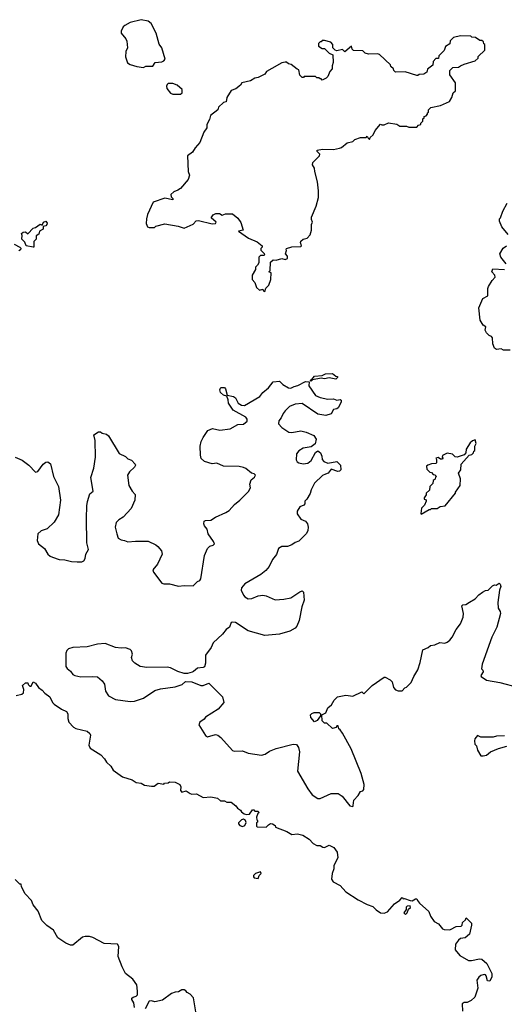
# Model space of a CAD drawing. Extents: x 2293878 to 2522763, y 823964 to 1006972.
# Tile 352 of 407: x 2456184 to 2460493, y 867631 to 876386. Entities that reach past the tile are written whole.
import ezdxf

# ---------------------------------------------------------------- set-up
doc = ezdxf.new("R2010")
doc.units = 0

msp = doc.modelspace()

# ---------------------------------------------------------------- linework, layer by layer
at = {"layer": '0CON20XD'}
for points in [[(2457285, 875962.5), (2457305, 875972.5), (2457367, 875973), (2457390, 876005), (2457447, 876013), (2457465, 876020), (2457476.7, 876035), (2457446.7, 876135), (2457425, 876170), (2457396.2, 876265), (2457353.6, 876353.6), (2457325, 876373.3), (2457265, 876386.2), (2457165, 876361.2), (2457117.5, 876335), (2457105, 876322.5), (2457086.7, 876285), (2457086.7, 876265), (2457127.3, 876217.3), (2457136.2, 876195), (2457142.5, 876135), (2457127, 876103), (2457123.3, 876055), (2457143, 876003), (2457165, 875987.5), (2457225, 875970), (2457285, 875962.5)], [(2458365, 873970), (2458371.7, 873998.3), (2458400, 874025), (2458416.2, 874075), (2458420, 874135), (2458400, 874145), (2458410, 874155), (2458415, 874230), (2458438.3, 874251.7), (2458465, 874247.5), (2458515, 874262.5), (2458545, 874252.5), (2458565, 874262.5), (2458566.7, 874285), (2458546.7, 874305), (2458557.5, 874335), (2458552.5, 874345), (2458557, 874353), (2458604.1, 874365.9), (2458685, 874370), (2458690, 874375), (2458680, 874405), (2458683.6, 874416.4), (2458705, 874433.3), (2458740, 874445), (2458767, 874473), (2458780, 874515), (2458780, 874565), (2458787.5, 874585), (2458778.3, 874608.3), (2458778.3, 874631.7), (2458821.7, 874728.3), (2458842.5, 874805), (2458842.5, 874865), (2458832.5, 874945), (2458807.5, 875035), (2458806.7, 875065), (2458786.7, 875095), (2458790, 875115), (2458850, 875175), (2458851.7, 875191.7), (2458830, 875215), (2458830, 875225), (2458876.4, 875236.4), (2458975, 875232.5), (2459027, 875243), (2459045, 875250), (2459095, 875290), (2459147, 875303), (2459165, 875320), (2459215, 875340), (2459265, 875340), (2459275, 875350), (2459281.7, 875331.7), (2459295, 875320), (2459301.7, 875338.3), (2459327, 875363), (2459345, 875400), (2459393, 875457), (2459405, 875450), (2459425, 875450), (2459465, 875470), (2459537, 875457), (2459565, 875440), (2459625, 875440), (2459645, 875430), (2459715, 875430), (2459731.7, 875448.3), (2459750, 875455), (2459750, 875465), (2459770, 875485), (2459770, 875505), (2459780, 875515), (2459780, 875525), (2459798.3, 875531.7), (2459810, 875545), (2459811.7, 875558.3), (2459820, 875565), (2459820, 875585), (2459840, 875605), (2459925, 875622.5), (2460005, 875660), (2460027, 875693), (2460040, 875735), (2460060, 875755), (2460060, 875825), (2460010, 875895), (2460010, 875935), (2460035, 875960), (2460087, 875963), (2460103, 875977), (2460135, 875990), (2460235, 876020), (2460260, 876045), (2460261.7, 876058.3), (2460320, 876115), (2460320, 876165), (2460311.7, 876171.7), (2460308.3, 876188.3), (2460295, 876200), (2460275, 876200), (2460237, 876227), (2460205, 876230), (2460195, 876240), (2460105, 876242.5), (2460043, 876227), (2460011.7, 876198.3), (2460008.3, 876171.7), (2459971.7, 876148.3), (2459958.3, 876111.7), (2459910, 876065), (2459908.3, 876041.7), (2459885, 876040), (2459860, 876015), (2459858.3, 875981.7), (2459810, 875945), (2459805, 875920), (2459777, 875903), (2459735, 875900), (2459725, 875890), (2459715, 875890), (2459611.7, 875921.7), (2459525, 875920), (2459510, 875935), (2459508.3, 875948.3), (2459485, 875970), (2459480, 875985), (2459385, 876077.5), (2459365, 876082.5), (2459285, 876080), (2459255, 876090), (2459235, 876110), (2459153, 876113), (2459140, 876125), (2459135, 876150), (2459075, 876100), (2459055, 876120), (2459005, 876110), (2458990, 876115), (2458970, 876135), (2458967.5, 876165), (2458950, 876185), (2458895, 876200), (2458875, 876200), (2458865, 876190), (2458855, 876190), (2458842.5, 876175), (2458841.7, 876151.7), (2458875, 876130), (2458895, 876130), (2458935, 876090), (2458970, 876075), (2458972.5, 876005), (2458962.5, 875975), (2458961.7, 875948.3), (2458942.5, 875925), (2458925, 875880), (2458910, 875865), (2458875, 875850), (2458865, 875860), (2458855, 875860), (2458845, 875870), (2458825, 875870), (2458815, 875880), (2458715, 875880), (2458707, 875873), (2458695, 875873.3), (2458674.1, 875894.1), (2458665, 875940), (2458650, 875945), (2458598.3, 875988.3), (2458573, 875993), (2458555, 876010), (2458545, 876010), (2458515, 876002.5), (2458425, 875952.5), (2458380, 875925), (2458365, 875902.5), (2458305, 875872.5), (2458275, 875867.5), (2458237, 875843), (2458160, 875825), (2458146.4, 875803.6), (2458105, 875770), (2458065, 875757.5), (2458026.7, 875695), (2458020, 875655), (2457995, 875650), (2457951.7, 875608.3), (2457946.4, 875583.6), (2457880, 875535), (2457871.7, 875498.3), (2457847.5, 875455), (2457847.5, 875425), (2457822.5, 875385), (2457786.1, 875293.9), (2457745, 875247.5), (2457721.7, 875208.3), (2457677.5, 875175), (2457681.2, 875035), (2457692.5, 875005), (2457682.5, 874965), (2457612.5, 874885), (2457590.7, 874869.3), (2457555, 874856.7), (2457527, 874833), (2457531.7, 874811.7), (2457546.7, 874795), (2457546, 874784), (2457475, 874800), (2457370, 874765), (2457321.2, 874655), (2457310, 874615), (2457307.5, 874575), (2457320, 874545), (2457335, 874537.5), (2457381.7, 874538.3), (2457395, 874550), (2457475, 874572.5), (2457591.7, 874551.7), (2457645, 874532.5), (2457725, 874567.5), (2457751.7, 874598.3), (2457775, 874602), (2457895, 874571.5), (2457926.1, 874573.9), (2457930, 874585), (2457887.5, 874625), (2457905, 874652.5), (2457927, 874663), (2457961.7, 874661.7), (2457985, 874647.5), (2458015, 874660), (2458075, 874660), (2458125, 874620), (2458151.7, 874581.7), (2458170, 874515), (2458130, 874505), (2458217.5, 874445), (2458295, 874411.2), (2458340, 874375), (2458340, 874365), (2458328.3, 874351.7), (2458328.3, 874338.3), (2458358.3, 874308.3), (2458360, 874295), (2458355, 874290), (2458325, 874290), (2458310, 874275), (2458310, 874225), (2458300, 874205), (2458280, 874185), (2458280, 874165), (2458250, 874115), (2458250, 874075), (2458275, 874050), (2458290, 874005), (2458315, 873980), (2458345, 873990), (2458350, 873975), (2458365, 873970)], [(2457547, 875723), (2457615, 875723.3), (2457630, 875735), (2457627.5, 875765), (2457583, 875803), (2457545, 875817.5), (2457505, 875817.5), (2457495, 875810), (2457490, 875795), (2457493.3, 875775), (2457525, 875732.5), (2457547, 875723)], [(2460526.7, 874475), (2460471.2, 874545), (2460450, 874595), (2460450, 874615), (2460460, 874625), (2460480, 874685), (2460520, 874755)], [(2456305, 874362.5), (2456240, 874375), (2456228.3, 874408.3), (2456202.5, 874435), (2456206.7, 874466.7), (2456200, 874485), (2456215, 874497.5), (2456235, 874500), (2456257, 874483), (2456305, 874532.5), (2456325, 874537.5), (2456365, 874566.7), (2456385, 874560), (2456396.7, 874585), (2456415, 874593.3), (2456428, 874578), (2456425.9, 874564.1), (2456415.9, 874554.1), (2456392.5, 874547.5), (2456392.5, 874525), (2456360, 874505), (2456355, 874480), (2456330, 874465), (2456330, 874435), (2456310, 874415), (2456310, 874365), (2456305, 874362.5)], [(2456135, 874388.8), (2456185, 874363.3), (2456193.3, 874355), (2456191.2, 874338.8), (2456175, 874330)], [(2460511.2, 874215), (2460463.3, 874275), (2460452.5, 874305), (2460482.5, 874355), (2460512.5, 874375)], [(2460547, 873447), (2460485, 873447.5), (2460465, 873460), (2460425, 873453.3), (2460405.9, 873465.9), (2460390, 873505), (2460387, 873557), (2460379.3, 873569.3), (2460359.3, 873579.3), (2460335, 873602.5), (2460322.5, 873625), (2460330, 873655), (2460305, 873670), (2460277.5, 873715), (2460267.5, 873825), (2460303.6, 873906.4), (2460348.3, 873931.7), (2460346.7, 873995), (2460353.3, 874015), (2460385, 874067.5), (2460411.7, 874098.3), (2460410, 874115), (2460383.3, 874145), (2460390, 874170), (2460493.8, 874166.2)], [(2458775, 873172.5), (2458770, 873175), (2458773.3, 873185), (2458783, 873187), (2458805, 873216.7), (2458875, 873223.3), (2458903.6, 873236.4), (2458965, 873240), (2458995, 873217.5), (2459010, 873215), (2459010, 873205), (2458995, 873190), (2458935, 873201.2), (2458894.2, 873194.2), (2458865, 873197.5), (2458787.5, 873182.5), (2458775, 873172.5)], [(2456145, 872496.2), (2456205, 872470), (2456264, 872425), (2456325, 872362), (2456345, 872368.8), (2456393.3, 872435), (2456415, 872450.8), (2456435, 872455.4), (2456456.6, 872436.6), (2456484.5, 872325), (2456527.8, 872235), (2456545.4, 872115), (2456529.4, 871985), (2456491.6, 871918.4), (2456429.5, 871860.5), (2456375, 871841.8), (2456344, 871815), (2456340, 871755), (2456352.5, 871725), (2456403, 871683), (2456433.3, 871635), (2456453.3, 871615), (2456475, 871606.2), (2456535, 871585.6), (2456584.1, 871584.1), (2456645, 871568.5), (2456695, 871564.5), (2456735, 871567.1), (2456753.8, 871575), (2456765.6, 871595), (2456772, 871635), (2456796.7, 871675), (2456780, 871735), (2456779.1, 871950.9), (2456780.5, 872065), (2456788, 872102), (2456808.8, 872171.2), (2456836.7, 872195), (2456817.5, 872315), (2456841.7, 872398.3), (2456858.1, 872495), (2456854, 872645), (2456843.8, 872695), (2456885, 872722.5), (2456901.7, 872721.7), (2456918.3, 872708.3), (2456955, 872700), (2456972.5, 872685), (2457068.3, 872528.3), (2457125, 872502.5), (2457145, 872482.5), (2457178.3, 872468.3), (2457210, 872435), (2457212.5, 872425), (2457205, 872407.5), (2457160, 872365), (2457143.3, 872335), (2457154.2, 872244.2), (2457182.7, 872192.7), (2457210, 872165), (2457207.5, 872115), (2457175, 872039.2), (2457105, 871964), (2457065, 871938), (2457042, 871915), (2457034.3, 871875), (2457048, 871815), (2457060, 871775), (2457085, 871760), (2457115, 871756.7), (2457145, 871743.3), (2457215, 871750.8), (2457325, 871748), (2457395.9, 871715.9), (2457411.7, 871701.7), (2457443.6, 871663.6), (2457450, 871635), (2457408.8, 871545), (2457368.8, 871495), (2457374.3, 871474.3), (2457446.7, 871375), (2457465, 871369.2), (2457515, 871371.5), (2457595, 871350), (2457645, 871355.6), (2457725, 871352.5), (2457765, 871389.4), (2457785, 871398.8), (2457795, 871413.3), (2457828.7, 871621.3), (2457855, 871683.8), (2457874.6, 871705.4), (2457905, 871712.5), (2457915.4, 871725), (2457908.6, 871745), (2457860, 871815), (2457851.2, 871855), (2457826.7, 871885), (2457821.2, 871905), (2457824.1, 871925.9), (2457835, 871933.8), (2457885, 871936.2), (2457925, 871963.8), (2458015.9, 872004.1), (2458047.7, 872022.3), (2458093.6, 872076.4), (2458142.5, 872115), (2458219.3, 872190.7), (2458237.5, 872225), (2458230, 872255), (2458242.5, 872295), (2458271.7, 872318.3), (2458280, 872335), (2458267.7, 872347.7), (2458244.2, 872354.2), (2458195.7, 872395.7), (2458174.4, 872404.4), (2458134.2, 872414.2), (2457995.7, 872415.7), (2457937.7, 872442.3), (2457895, 872435.7), (2457827.6, 872457.6), (2457798.8, 872485), (2457792, 872515), (2457790, 872595), (2457798.8, 872635), (2457815, 872672.5), (2457857, 872733), (2457898.3, 872751.7), (2457965, 872737.1), (2458055, 872749.5), (2458125, 872785.8), (2458175, 872789.2), (2458207.5, 872815), (2458208, 872835), (2458195, 872851.2), (2458082.9, 872915), (2458041.2, 872975), (2458037, 873007), (2458025, 873040), (2457995, 873048.8), (2457970.7, 873070.7), (2457964.4, 873095.6), (2457968.8, 873111.2), (2457975.7, 873114.3), (2458004.3, 873114.3), (2458014, 873105), (2458028.3, 873048.3), (2458085, 873035.8), (2458102.5, 873022.5), (2458128, 872975), (2458155, 872958.6), (2458184.2, 872955.8), (2458319.2, 873035), (2458345, 873070), (2458396.1, 873113.9), (2458436.7, 873165), (2458495, 873171.4), (2458525, 873142), (2458575, 873112.5), (2458595, 873108.8), (2458625, 873126), (2458657.9, 873132.1), (2458725, 873169.2), (2458757.5, 873167.5), (2458755, 873130), (2458815, 873043.8), (2458855, 873026), (2458925, 873011.2), (2458973.6, 873013.6), (2459005, 873002.5), (2459035, 873010), (2459043.3, 873003.3), (2459041.2, 872985), (2459016.2, 872935), (2459005, 872926.2), (2458975, 872920), (2458955, 872882.5), (2458905, 872866.7), (2458835, 872880), (2458695, 872973.8), (2458635, 872968), (2458582.5, 872947.5), (2458545, 872907.5), (2458527.5, 872885), (2458510, 872845), (2458489.3, 872820.7), (2458483.9, 872793.9), (2458515, 872760), (2458578.1, 872718.1), (2458605, 872714.4), (2458685, 872730), (2458730, 872720), (2458798.7, 872688.7), (2458821.2, 872655), (2458810, 872615), (2458775, 872587.5), (2458703.7, 872576.3), (2458665, 872552.5), (2458645.5, 872524.5), (2458642.8, 872472.8), (2458652.5, 872455), (2458667.5, 872445), (2458705, 872438.1), (2458746.6, 872443.4), (2458774.6, 872465.4), (2458815, 872537.5), (2458835, 872552.5), (2458857.5, 872535), (2458870, 872505), (2458873.8, 872475), (2458887.7, 872457.7), (2458925, 872443.8), (2459005, 872457.5), (2459037.5, 872425), (2459038.8, 872385), (2459028.3, 872371.7), (2459011.7, 872368.3), (2458955, 872390), (2458925.6, 872354.4), (2458904.3, 872345.7), (2458877.6, 872332.4), (2458804.2, 872265), (2458775, 872206.7), (2458767.7, 872172.3), (2458738.3, 872121.7), (2458720, 872105), (2458718.3, 872081.7), (2458710, 872070), (2458675, 872053.8), (2458650.6, 872015), (2458651.9, 871991.9), (2458683.3, 871945), (2458725, 871926), (2458743.3, 871905), (2458750, 871875), (2458746.7, 871845), (2458735, 871817.5), (2458665, 871749.2), (2458635, 871737.5), (2458605, 871715.6), (2458565, 871703.1), (2458515, 871701.4), (2458486.7, 871685), (2458468.3, 871631.7), (2458431.2, 871585), (2458401.2, 871525), (2458372.7, 871487.3), (2458327.3, 871452.7), (2458185, 871368.8), (2458156.2, 871335), (2458154, 871315), (2458175, 871270), (2458186.2, 871255), (2458215, 871237.5), (2458248.3, 871238.3), (2458305, 871264), (2458345, 871270), (2458375, 871264), (2458455, 871229.2), (2458533.9, 871233.9)], [(2459755, 871990), (2459825, 872030), (2459838.3, 872031.7), (2459845, 872040), (2459895, 872040), (2459923, 872057), (2459967, 872063), (2460060, 872175), (2460060, 872185), (2460100, 872245), (2460102.5, 872305), (2460087.5, 872355), (2460107.5, 872385), (2460110, 872435), (2460180, 872515), (2460205, 872520), (2460220, 872535), (2460221.7, 872548.3), (2460230, 872555), (2460232.5, 872595), (2460243, 872617), (2460235, 872650), (2460209.3, 872640.7), (2460190, 872625), (2460153, 872567), (2460150, 872535), (2460135, 872517.5), (2460075, 872497.5), (2460055, 872500), (2460031.7, 872521.7), (2459985, 872533.3), (2459945, 872510), (2459940, 872495), (2459947, 872487), (2459945, 872480), (2459925, 872480), (2459905, 872492.5), (2459883.6, 872486.4), (2459890, 872475), (2459890, 872445), (2459885, 872440), (2459845, 872437.5), (2459813.9, 872426.1), (2459802.5, 872415), (2459805, 872390), (2459831.7, 872361.7), (2459845, 872360), (2459861.7, 872341.7), (2459875, 872340), (2459890, 872325), (2459881.7, 872318.3), (2459878.3, 872301.7), (2459861.7, 872288.3), (2459858.3, 872261.7), (2459830, 872235), (2459828.3, 872201.7), (2459800, 872175), (2459798.3, 872161.7), (2459780, 872135), (2459781.7, 872121.7), (2459798.3, 872118.3), (2459800, 872105), (2459785, 872070), (2459758.3, 872041.7), (2459750, 871995), (2459755, 871990)], [(2458533.9, 871233.9), (2458595, 871246), (2458675, 871300), (2458695, 871306.7), (2458708.8, 871295), (2458714, 871225), (2458693.8, 871165), (2458670, 871045), (2458648.6, 870995), (2458633.4, 870976.6), (2458585, 870950.6), (2458495, 870923.3), (2458365, 870910.8), (2458215, 870953.2), (2458103.8, 871025), (2458075, 871030), (2458064.3, 871025), (2458048.6, 870985), (2458021.1, 870965), (2457986.4, 870923.6), (2457905, 870845.8), (2457886.1, 870803.9), (2457836, 870735), (2457835.7, 870665), (2457826.8, 870633.2), (2457815, 870626), (2457765, 870620), (2457730.7, 870589.3), (2457716.2, 870583.8), (2457676.1, 870573.9), (2457645, 870574), (2457590.9, 870590.9), (2457525, 870624), (2457495, 870630), (2457315, 870626.2), (2457255, 870633.8), (2457206.7, 870665), (2457186.4, 870686.4), (2457177.5, 870715), (2457186.7, 870745), (2457176.7, 870775), (2457165.8, 870785.8), (2457125, 870800), (2457085, 870797.5), (2457035, 870804.2), (2456945, 870838.8), (2456875, 870834), (2456785, 870810), (2456655, 870803.8), (2456618.3, 870791.7), (2456601.7, 870778.3), (2456593.8, 870755), (2456594, 870635), (2456605, 870616.7), (2456634.3, 870594.3), (2456656.7, 870565), (2456675, 870554), (2456726.4, 870543.6), (2456835, 870547.5), (2456875, 870542.5), (2456916.4, 870506.4), (2456937, 870477), (2456946.7, 870415), (2456974.3, 870374.3), (2457035, 870341.2), (2457165, 870324.4), (2457205, 870326.2), (2457285.6, 870354.4), (2457385, 870422.5), (2457435, 870437.5), (2457565, 870453.8), (2457630, 870475), (2457658.3, 870501.7), (2457715, 870500), (2457795, 870467.5), (2457815, 870467.5), (2457865, 870487.5), (2457986.4, 870366.4), (2458000, 870315), (2457950, 870255), (2457837, 870183), (2457825, 870167.5), (2457785, 870140), (2457777.5, 870115), (2457835, 870020), (2457855, 870010), (2457925, 870029.2), (2457945, 870024), (2457971.2, 870005), (2458075, 869886.7), (2458091.7, 869881.7), (2458165, 869886.2), (2458215, 869863.8), (2458335, 869846), (2458367.5, 869855), (2458405, 869881.2), (2458465, 869906.7), (2458615, 869943.3), (2458645, 869940), (2458662.5, 869915), (2458672.5, 869875), (2458654, 869704), (2458745, 869546), (2458784.2, 869495), (2458835, 869462.5), (2458855, 869460), (2458955, 869506.7), (2459016.4, 869506.4), (2459053, 869483), (2459118.8, 869395), (2459145, 869390), (2459150.8, 869399.2), (2459154, 869446), (2459195, 869487.5), (2459215, 869522.5), (2459235, 869530), (2459245, 869542.5), (2459245.9, 869585.9), (2459221.2, 869685), (2459132.5, 869902.5), (2459055, 870042.5), (2459035, 870072.5), (2459021.7, 870081.7), (2459016.1, 870106.1), (2459003.3, 870106.7), (2458998.3, 870091.7), (2458965, 870082.5), (2458915, 870130), (2458895, 870130), (2458873, 870153), (2458870, 870205), (2458905, 870223.3), (2458923.8, 870266.2), (2458957.5, 870295), (2458980, 870335), (2459010, 870365), (2459085, 870380), (2459145, 870372.5), (2459225, 870410), (2459245, 870392.5), (2459317.5, 870465), (2459425, 870540), (2459435, 870540), (2459477, 870517), (2459495, 870500), (2459508.3, 870448.3), (2459525, 870427.5), (2459548.3, 870418.3), (2459585, 870420), (2459610, 870445), (2459625, 870450), (2459666.1, 870493.9), (2459687.5, 870545), (2459723.3, 870605), (2459745, 870670), (2459768, 870782), (2459815, 870802.5), (2459838.3, 870821.7), (2459875, 870827.5), (2459920.7, 870849.3), (2459965, 870843.3), (2459985, 870850), (2460009.7, 870870.3), (2460031.2, 870895), (2460065, 870962.5), (2460103.3, 871015), (2460128.8, 871075), (2460130, 871105), (2460116.2, 871173.8), (2460125, 871182.5), (2460150, 871185), (2460185, 871207.5), (2460235, 871237.5), (2460267, 871273), (2460300, 871295), (2460325, 871310), (2460350, 871315), (2460387, 871353), (2460405, 871362.5), (2460421.7, 871358.3), (2460447, 871377), (2460457.7, 871367.7), (2460464, 871345), (2460450, 871315), (2460436.7, 871205), (2460440, 871155), (2460457.5, 871125), (2460458.8, 871105), (2460425.7, 870985), (2460382.5, 870895), (2460296.2, 870655), (2460290, 870615), (2460303.6, 870603.6), (2460306.1, 870586.1), (2460284, 870555), (2460286.7, 870545), (2460335, 870514), (2460455, 870492), (2460611.7, 870451.7)], [(2456153.3, 870376.7), (2456201.7, 870388.3), (2456218.3, 870401.7), (2456221.7, 870431.7), (2456210, 870465), (2456235, 870490), (2456255, 870490), (2456260, 870475), (2456275, 870460), (2456285, 870460), (2456305, 870500), (2456325, 870486.7), (2456349.6, 870449.5), (2456383.3, 870425), (2456406.9, 870396.9), (2456452, 870365), (2456475.9, 870315.9), (2456490.4, 870300.5), (2456556, 870256), (2456598.8, 870235), (2456611.2, 870215), (2456611.7, 870171.7), (2456620.4, 870140.5), (2456662.5, 870095), (2456683.9, 870083.9), (2456785, 870060), (2456808.8, 870038.8), (2456813.8, 870025), (2456800, 869935), (2456810, 869910), (2456905, 869848.6), (2456937.1, 869815), (2456955, 869783.3), (2456995, 869750), (2457014.5, 869714.5), (2457097.5, 869655), (2457185, 869626.2), (2457220, 869605), (2457265, 869596.2), (2457295, 869581.2), (2457355, 869570), (2457378.8, 869571.2), (2457415, 869596.7), (2457465, 869590), (2457473, 869597), (2457505, 869600), (2457515, 869610), (2457567, 869607), (2457607.5, 869585), (2457616.7, 869565), (2457613.6, 869533.6), (2457625, 869517.5), (2457665, 869530), (2457700, 869505), (2457715, 869500), (2457755, 869502.5), (2457815, 869471.2), (2457885, 869476.2), (2457943.6, 869463.6), (2457970.7, 869440.7), (2458005, 869440), (2458025, 869427.5), (2458065, 869430), (2458106.4, 869396.4), (2458120, 869375), (2458148.3, 869358.3), (2458155, 869342.5), (2458180, 869325), (2458205, 869317.5), (2458228.3, 869321.7), (2458255, 869360), (2458265, 869360), (2458275, 869350), (2458305, 869350), (2458310, 869335), (2458301.7, 869328.3), (2458290, 869295), (2458293, 869273), (2458300, 869265), (2458298.3, 869251.7), (2458290, 869245), (2458290, 869215), (2458295, 869210), (2458375, 869207.5), (2458395, 869227.5), (2458415, 869237.5), (2458433, 869237), (2458455, 869220), (2458460, 869205), (2458558, 869168), (2458605, 869142), (2458655, 869148), (2458702.5, 869135), (2458758.8, 869098.8), (2458792.3, 869062.3), (2458825, 869042.5), (2458855, 869042.5), (2458878.3, 869028.3), (2458895, 869026.7), (2458935, 869046.7), (2458976.7, 869025), (2459007.5, 868985), (2459013.3, 868935), (2458976.7, 868865), (2458978.8, 868835), (2458961.2, 868795), (2458957.5, 868745), (2458970.7, 868720.7), (2459035, 868686.7), (2459085, 868632.5), (2459195, 868561.2), (2459275, 868518), (2459325, 868502), (2459355, 868470), (2459393.9, 868443.9), (2459425, 868441.2), (2459455.6, 868454.4), (2459516.7, 868525), (2459563.9, 868556.1), (2459585, 868580), (2459595, 868570), (2459605, 868572.5), (2459657, 868553), (2459675, 868552.5), (2459705, 868570), (2459715, 868570), (2459720, 868555), (2459740.7, 868530.7), (2459822.5, 868455), (2459837.5, 868415), (2459868.8, 868368.8), (2459907.5, 868347.5), (2459943.6, 868303.6), (2459960, 868295), (2460005, 868292.5), (2460015, 868297.5)], [(2458805, 870142.5), (2458771.7, 870181.7), (2458770, 870205), (2458781.7, 870218.3), (2458803, 870227), (2458847, 870227), (2458860, 870215), (2458860, 870195), (2458830, 870155), (2458805, 870142.5)], [(2460495, 870017.5), (2460425, 870016.7), (2460395, 870007.5), (2460285, 870007.5), (2460255, 870020), (2460232.5, 869992.5), (2460227.5, 869975), (2460230, 869945), (2460245, 869930), (2460255, 869890), (2460285, 869840), (2460305, 869840), (2460335, 869847.5), (2460370, 869875), (2460443, 869907), (2460515, 869927.5)], [(2458165, 869213.3), (2458185, 869222.5), (2458197, 869247), (2458192.5, 869265), (2458175, 869277.5), (2458157, 869273), (2458130, 869245), (2458130, 869235), (2458140.7, 869220.7), (2458165, 869213.3)], [(2458305, 868750), (2458313, 868777), (2458330, 868795), (2458325, 868810), (2458280, 868795), (2458263, 868777), (2458262.5, 868765), (2458270, 868755), (2458305, 868750)], [(2457204.1, 867604.1), (2457200, 867645), (2457182.5, 867675), (2457182.5, 867685), (2457192.5, 867695), (2457220, 867705), (2457230, 867715), (2457232.5, 867747.5), (2457224.1, 867804.1), (2457188.8, 867855), (2457125, 867906), (2457095.6, 867965), (2457059.5, 868055), (2457066, 868145), (2457055, 868166.7), (2456935, 868172.2), (2456835, 868225.6), (2456805, 868233.1), (2456766.8, 868233.2), (2456741.8, 868228.2), (2456655, 868158), (2456635, 868156), (2456595, 868174), (2456523.8, 868223.8), (2456485, 868291.2), (2456425, 868333.1), (2456380.9, 868375), (2456349.4, 868459.4), (2456302.9, 868515), (2456287.5, 868555), (2456233.9, 868613.9), (2456200, 868675), (2456198.3, 868698.3), (2456185, 868700), (2456145, 868740)], [(2459615, 868430), (2459630, 868445), (2459641.7, 868478.3), (2459658.3, 868491.7), (2459655, 868507.5), (2459630, 868505), (2459620, 868495), (2459620, 868475), (2459600, 868445), (2459615, 868430)], [(2460015, 868297.5), (2460065, 868323.3), (2460110, 868325), (2460120, 868335), (2460121.7, 868358.3), (2460148.3, 868381.7), (2460155, 868400), (2460188.3, 868368.3), (2460201.7, 868351.7), (2460202.5, 868335), (2460182.5, 868255), (2460145, 868223.8), (2460105, 868216.7), (2460087.3, 868202.7), (2460058.8, 868165), (2460056.7, 868115), (2460097.5, 868065), (2460175, 868021.2), (2460200.7, 868019.3), (2460274, 868036), (2460295, 868032), (2460337.5, 867995), (2460381.2, 867905), (2460383.3, 867875), (2460365, 867837.5), (2460345, 867840), (2460333.3, 867885), (2460325, 867893.3), (2460315, 867896.7), (2460285, 867886.7), (2460267, 867873), (2460250, 867845), (2460256.7, 867775), (2460230, 867695), (2460200, 867665), (2460161.7, 867648.3), (2460135, 867647.5), (2460120, 867635), (2460121.7, 867571.7)], [(2457750.4, 867565), (2457728, 867688), (2457700, 867720), (2457673.8, 867735), (2457662, 867752), (2457645, 867760), (2457625, 867758.8), (2457595, 867742), (2457565, 867740), (2457535, 867726.2), (2457455, 867668.8), (2457385, 867653.3), (2457355, 867662.5), (2457335, 867660), (2457299.7, 867590.3)]]:
    msp.add_lwpolyline(points, dxfattribs=at)

doc.saveas('drawing.dxf')
